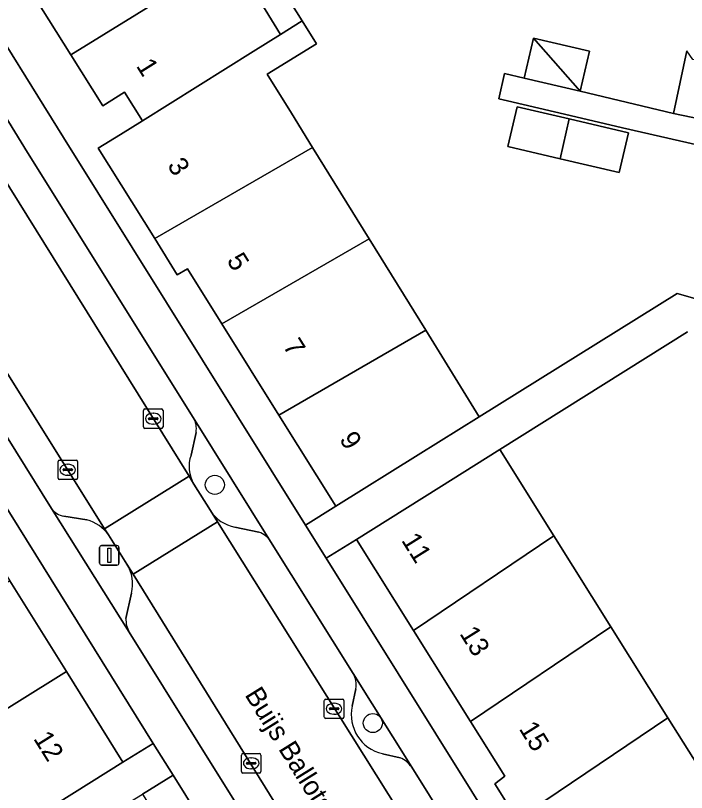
# Model space of a CAD drawing. Extents: x 159279 to 160377, y 384531 to 385888.
# Drawn here: x 159821.4 to 159855.84, y 385324.86 to 385364.76 of the extents above; entities that cross this region are included whole.
import ezdxf

# ---------------------------------------------------------------- set-up
doc = ezdxf.new("R2010")
doc.units = 0
for name, color, linetype in [('IMGEO_Boom', 7, 'Continuous'), ('IMGEO_Erf', 7, 'Continuous'), ('IMGEO_Kolk', 7, 'Continuous'), ('IMGEO_Lichtmast', 7, 'Continuous'), ('IMGEO_Openbare_ruimte_label', 7, 'Continuous'), ('IMGEO_Pand', 7, 'Continuous'), ('IMGEO_Pand_nummerreeks', 7, 'Continuous'), ('IMGEO_Parkeervlak_open', 7, 'Continuous'), ('IMGEO_Rijbaan_lokaal_open', 7, 'Continuous'), ('IMGEO_Verkeerseiland_open', 7, 'Continuous'), ('IMGEO_Voetpad_open', 7, 'Continuous')]:
    doc.layers.add(name, color=color, linetype=linetype)

msp = doc.modelspace()

# ---------------------------------------------------------------- linework, layer by layer
at = {"layer": 'IMGEO_Boom'}
for centre in [(159831.632, 385340.659), (159839.742, 385328.422)]:
    msp.add_circle(centre, 0.489, dxfattribs=at)
at = {"layer": 'IMGEO_Erf'}
for points in [[(159819.276, 385365.883), (159823.854, 385358.5), (159836.28, 385338.587), (159837.835, 385339.557), (159834.913, 385344.24), (159831.991, 385348.922), (159830.224, 385351.755), (159829.705, 385351.451), (159828.547, 385353.304), (159825.647, 385357.945), (159826.792, 385358.661), (159827.912, 385359.361), (159826.995, 385360.828), (159825.875, 385360.128), (159824.238, 385362.746), (159821.693, 385366.817), (159829.912, 385371.978), (159829.211, 385373.105), (159833.91, 385376.026), (159835.655, 385377.111), (159836.028, 385376.637), (159838.923, 385378.435), (159843.62, 385381.352)], [(159835.328, 385365.764), (159836.12, 385364.489), (159836.848, 385363.317), (159834.32, 385361.747), (159835.563, 385359.74), (159836.648, 385357.986), (159839.553, 385353.294), (159842.458, 385348.601), (159845.208, 385344.158), (159855.36, 385350.494), (159858.809, 385349.515)], [(159860.955, 385357.077), (159852.558, 385358.991), (159849.87, 385359.625), (159846.654, 385360.384), (159846.207, 385360.49), (159846.506, 385361.78), (159847.512, 385361.545), (159847.995, 385363.608), (159850.864, 385362.936), (159850.381, 385360.874), (159855.184, 385359.734), (159855.866, 385362.958)], [(159784.094, 385344.372), (159788.739, 385347.264), (159791.557, 385349.018), (159791.24, 385349.526), (159793.068, 385350.663), (159797.72, 385353.558), (159798.437, 385352.405), (159806.646, 385357.514), (159809.164, 385353.468), (159810.984, 385350.544), (159809.971, 385349.913), (159810.745, 385348.674), (159811.756, 385349.305), (159812.9, 385350.017), (159815.811, 385345.358), (159816.948, 385343.538), (159816.433, 385343.218), (159818.202, 385340.381), (159821.107, 385335.723), (159824.011, 385331.066), (159826.916, 385326.409), (159828.473, 385327.379), (159812.427, 385353.138), (159808.772, 385359.036)], [(159855.899, 385348.51), (159846.26, 385342.471), (159849.037, 385338.04), (159851.966, 385333.367), (159854.895, 385328.693), (159857.245, 385324.943)], [(159856.305, 385311.355), (159853.855, 385315.309), (159852.063, 385318.201), (159853.232, 385318.926), (159852.379, 385320.293), (159851.216, 385319.567), (159850.046, 385318.842), (159847.153, 385323.478), (159846.009, 385325.31), (159846.515, 385325.699), (159844.754, 385328.508), (159841.825, 385333.182), (159838.896, 385337.856), (159837.342, 385336.886), (159855.996, 385306.993)]]:
    msp.add_lwpolyline(points, dxfattribs=at)
for points in [[(159849.351, 385357.405), (159846.669, 385358.032), (159847.148, 385360.082), (159849.83, 385359.455), (159852.872, 385358.743), (159852.393, 385356.693)], [(159840.98, 385307.303), (159829.489, 385325.749), (159827.923, 385324.774), (159830.838, 385320.109), (159833.754, 385315.444), (159836.669, 385310.78), (159838.414, 385307.988), (159838.91, 385308.3), (159840.08, 385306.418), (159842.943, 385301.811), (159841.81, 385301.107), (159848.107, 385290.986), (159830.017, 385279.709), (159832, 385276.544), (159852.256, 385289.158)]]:
    msp.add_lwpolyline(points, close=True, dxfattribs=at)
at = {"layer": 'IMGEO_Kolk'}
for p, q in [((159828.045, 385344.556), (159828.897, 385344.556)), ((159827.97, 385343.63), (159827.97, 385344.482)), ((159828.458, 385344.336), (159828.483, 385344.336)), ((159828.971, 385344.482), (159828.971, 385343.63)), ((159828.229, 385344.05), (159828.229, 385344.062)), ((159828.667, 385344.013), (159828.269, 385344.013)), ((159828.272, 385344.099), (159828.67, 385344.099)), ((159828.481, 385343.776), (159828.456, 385343.776)), ((159828.713, 385344.062), (159828.713, 385344.05)), ((159828.897, 385343.556), (159828.045, 385343.556)), ((159823.58, 385341.007), (159823.58, 385341.859)), ((159823.655, 385341.933), (159824.507, 385341.933)), ((159824.581, 385341.859), (159824.581, 385341.007)), ((159823.839, 385341.427), (159823.839, 385341.439)), ((159824.277, 385341.39), (159823.879, 385341.39)), ((159823.882, 385341.476), (159824.28, 385341.476)), ((159824.068, 385341.713), (159824.093, 385341.713)), ((159824.323, 385341.439), (159824.323, 385341.427)), ((159824.091, 385341.153), (159824.066, 385341.153)), ((159824.507, 385340.933), (159823.655, 385340.933)), ((159837.252, 385328.732), (159837.252, 385329.584)), ((159837.327, 385329.658), (159838.179, 385329.658)), ((159837.74, 385329.438), (159837.765, 385329.438)), ((159838.253, 385329.584), (159838.253, 385328.732)), ((159837.511, 385329.152), (159837.511, 385329.164)), ((159837.949, 385329.115), (159837.551, 385329.115)), ((159837.554, 385329.201), (159837.952, 385329.201)), ((159837.995, 385329.164), (159837.995, 385329.152)), ((159838.179, 385328.658), (159837.327, 385328.658)), ((159837.763, 385328.878), (159837.738, 385328.878)), ((159832.997, 385325.93), (159832.997, 385326.782)), ((159833.072, 385326.856), (159833.924, 385326.856)), ((159833.485, 385326.636), (159833.51, 385326.636)), ((159833.998, 385326.782), (159833.998, 385325.93)), ((159833.256, 385326.35), (159833.256, 385326.362)), ((159833.694, 385326.313), (159833.296, 385326.313)), ((159833.299, 385326.399), (159833.697, 385326.399)), ((159833.74, 385326.362), (159833.74, 385326.35)), ((159833.924, 385325.856), (159833.072, 385325.856)), ((159833.508, 385326.076), (159833.483, 385326.076))]:
    msp.add_line(p, q, dxfattribs=at)
for points in [[(159828.045, 385344.556), (159828.897, 385344.556)], [(159827.97, 385343.63), (159827.97, 385344.482)], [(159828.971, 385344.482), (159828.971, 385343.63)], [(159828.897, 385343.556), (159828.045, 385343.556)], [(159823.58, 385341.007), (159823.58, 385341.859)], [(159823.655, 385341.933), (159824.507, 385341.933)], [(159824.581, 385341.859), (159824.581, 385341.007)], [(159824.507, 385340.933), (159823.655, 385340.933)], [(159837.252, 385328.732), (159837.252, 385329.584)], [(159837.327, 385329.658), (159838.179, 385329.658)], [(159838.253, 385329.584), (159838.253, 385328.732)], [(159838.179, 385328.658), (159837.327, 385328.658)], [(159832.997, 385325.93), (159832.997, 385326.782)], [(159833.072, 385326.856), (159833.924, 385326.856)], [(159833.998, 385326.782), (159833.998, 385325.93)], [(159833.924, 385325.856), (159833.072, 385325.856)]]:
    msp.add_lwpolyline(points, dxfattribs=at)
for centre, radius, start, end in [((159828.047, 385344.48), 0.0765, 91.552, 178.448), ((159828.047, 385344.48), 0.0765, 91.552, 178.448), ((159828.895, 385344.48), 0.0765, 1.552, 88.448), ((159828.895, 385344.48), 0.0765, 1.552, 88.448), ((159828.269, 385344.059), 0.0403, 85.8775, 175.7526), ((159828.266, 385344.049), 0.0366, 178.938, 274.7102), ((159828.67, 385344.056), 0.043, 264.8664, 352.4533), ((159828.674, 385344.061), 0.0386, 1.7309, 96.639), ((159828.047, 385343.632), 0.0765, 181.552, 268.448), ((159828.047, 385343.632), 0.0765, 181.552, 268.448), ((159828.895, 385343.632), 0.0765, 271.552, 358.448), ((159828.895, 385343.632), 0.0765, 271.552, 358.448), ((159823.657, 385341.857), 0.0765, 91.552, 178.448), ((159823.657, 385341.857), 0.0765, 91.552, 178.448), ((159824.505, 385341.857), 0.0765, 1.552, 88.448), ((159824.505, 385341.857), 0.0765, 1.552, 88.448), ((159823.879, 385341.436), 0.0403, 85.8775, 175.7526), ((159823.876, 385341.426), 0.0366, 178.938, 274.7102), ((159824.28, 385341.433), 0.043, 264.8664, 352.4533), ((159824.284, 385341.438), 0.0386, 1.7309, 96.639), ((159823.657, 385341.009), 0.0765, 181.552, 268.448), ((159823.657, 385341.009), 0.0765, 181.552, 268.448), ((159824.505, 385341.009), 0.0765, 271.552, 358.448), ((159824.505, 385341.009), 0.0765, 271.552, 358.448), ((159837.329, 385329.582), 0.0765, 91.552, 178.448), ((159837.329, 385329.582), 0.0765, 91.552, 178.448), ((159838.177, 385329.582), 0.0765, 1.552, 88.448), ((159838.177, 385329.582), 0.0765, 1.552, 88.448), ((159837.551, 385329.161), 0.0403, 85.8775, 175.7526), ((159837.548, 385329.151), 0.0366, 178.938, 274.7102), ((159837.952, 385329.158), 0.043, 264.8664, 352.4533), ((159837.956, 385329.163), 0.0386, 1.7309, 96.639), ((159837.329, 385328.734), 0.0765, 181.552, 268.448), ((159837.329, 385328.734), 0.0765, 181.552, 268.448), ((159838.177, 385328.734), 0.0765, 271.552, 358.448), ((159838.177, 385328.734), 0.0765, 271.552, 358.448), ((159833.074, 385326.78), 0.0765, 91.552, 178.448), ((159833.074, 385326.78), 0.0765, 91.552, 178.448), ((159833.922, 385326.78), 0.0765, 1.552, 88.448), ((159833.922, 385326.78), 0.0765, 1.552, 88.448), ((159833.296, 385326.359), 0.0403, 85.8775, 175.7526), ((159833.293, 385326.349), 0.0366, 178.938, 274.7102), ((159833.697, 385326.356), 0.043, 264.8664, 352.4533), ((159833.701, 385326.361), 0.0386, 1.7309, 96.639), ((159833.074, 385325.932), 0.0765, 181.552, 268.448), ((159833.074, 385325.932), 0.0765, 181.552, 268.448), ((159833.922, 385325.932), 0.0765, 271.552, 358.448), ((159833.922, 385325.932), 0.0765, 271.552, 358.448)]:
    msp.add_arc(centre, radius, start, end, dxfattribs=at)
for centre, major_axis, ratio, start_param, end_param in [((159828.457, 385344.056), (-0.387, 0.002), 0.722429, 4.712389, 7.853982), ((159828.482, 385344.056), (-0.39, 0.002), 0.717154, 1.570796, 4.712389), ((159824.067, 385341.433), (-0.387, 0.002), 0.722429, 4.712389, 7.853982), ((159824.092, 385341.433), (-0.39, 0.002), 0.717154, 1.570796, 4.712389), ((159837.739, 385329.158), (-0.387, 0.002), 0.722429, 4.712389, 7.853982), ((159837.764, 385329.158), (-0.39, 0.002), 0.717154, 1.570796, 4.712389), ((159833.484, 385326.356), (-0.387, 0.002), 0.722429, 4.712389, 7.853982), ((159833.509, 385326.356), (-0.39, 0.002), 0.717154, 1.570796, 4.712389)]:
    msp.add_ellipse(centre, major_axis=major_axis, ratio=ratio, start_param=start_param, end_param=end_param, dxfattribs=at)
at = {"layer": 'IMGEO_Lichtmast'}
for p, q in [((159825.718, 385336.637), (159825.718, 385337.437)), ((159825.718, 385337.437), (159825.718, 385336.637)), ((159825.818, 385337.537), (159826.608, 385337.537)), ((159826.608, 385337.537), (159825.818, 385337.537)), ((159826.708, 385337.437), (159826.708, 385336.637)), ((159826.708, 385336.637), (159826.708, 385337.437)), ((159826.608, 385336.537), (159825.818, 385336.537)), ((159825.818, 385336.537), (159826.608, 385336.537))]:
    msp.add_line(p, q, dxfattribs=at)
msp.add_lwpolyline([(159826.138, 385337.412), (159826.288, 385337.412), (159826.288, 385336.662), (159826.138, 385336.662), (159826.138, 385337.412)], dxfattribs=at)
for centre, start, end in [((159825.818, 385337.437), 90, 180), ((159825.818, 385337.437), 90, 180), ((159826.608, 385337.437), 0, 90), ((159826.608, 385337.437), 360, 90), ((159825.818, 385336.637), 180, 270), ((159825.818, 385336.637), 180, 270), ((159826.608, 385336.637), 270, 0), ((159826.608, 385336.637), 270, 0)]:
    msp.add_arc(centre, 0.1, start, end, dxfattribs=at)
at = {"layer": 'IMGEO_Pand'}
for points in [[(159833.91, 385376.026), (159829.211, 385373.105), (159829.912, 385371.978), (159832.481, 385367.846), (159833.788, 385365.744), (159834.208, 385365.068), (159835.002, 385363.791), (159836.12, 385364.489), (159835.328, 385365.764), (159838.905, 385367.985), (159838.485, 385368.661)], [(159832.481, 385367.846), (159829.912, 385371.978), (159821.693, 385366.817), (159824.238, 385362.746)], [(159835.002, 385363.791), (159834.208, 385365.068), (159833.788, 385365.744), (159832.481, 385367.846), (159824.238, 385362.746), (159825.875, 385360.128), (159826.995, 385360.828), (159827.912, 385359.361), (159833.598, 385362.914)], [(159836.12, 385364.489), (159835.002, 385363.791), (159833.598, 385362.914), (159827.912, 385359.361), (159826.792, 385358.661), (159825.647, 385357.945), (159828.547, 385353.304), (159836.648, 385357.986), (159835.563, 385359.74), (159834.32, 385361.747), (159836.848, 385363.317)], [(159847.995, 385363.608), (159847.512, 385361.545), (159850.381, 385360.874)], [(159847.995, 385363.608), (159850.381, 385360.874), (159850.864, 385362.936)], [(159857.674, 385362.192), (159856.171, 385362.51), (159855.866, 385362.958), (159855.184, 385359.734), (159857.07, 385359.335)], [(159849.83, 385359.455), (159847.148, 385360.082), (159846.669, 385358.032), (159849.351, 385357.405)], [(159849.83, 385359.455), (159849.351, 385357.405), (159852.393, 385356.693), (159852.872, 385358.743)], [(159839.553, 385353.294), (159836.648, 385357.986), (159828.547, 385353.304), (159829.705, 385351.451), (159830.224, 385351.755), (159831.991, 385348.922)], [(159831.991, 385348.922), (159834.913, 385344.24), (159842.458, 385348.601), (159839.553, 385353.294)], [(159834.913, 385344.24), (159837.835, 385339.557), (159842.077, 385342.204), (159845.208, 385344.158), (159842.458, 385348.601)], [(159849.037, 385338.04), (159846.26, 385342.471), (159843.133, 385340.512), (159838.896, 385337.856), (159841.825, 385333.182)], [(159851.966, 385333.367), (159849.037, 385338.04), (159841.825, 385333.182), (159844.754, 385328.508)], [(159824.011, 385331.066), (159821.107, 385335.723), (159813.726, 385331.12), (159816.63, 385326.463)], [(159844.754, 385328.508), (159846.515, 385325.699), (159846.009, 385325.31), (159847.153, 385323.478), (159854.895, 385328.693), (159851.966, 385333.367)], [(159816.63, 385326.463), (159819.534, 385321.806), (159822.674, 385323.764), (159826.916, 385326.409), (159824.011, 385331.066)], [(159859.472, 385324.72), (159860.642, 385325.45), (159860.261, 385326.064), (159859.917, 385326.618), (159857.245, 385324.943), (159854.895, 385328.693), (159847.153, 385323.478), (159850.046, 385318.842), (159851.216, 385319.567), (159852.379, 385320.293)]]:
    msp.add_lwpolyline(points, close=True, dxfattribs=at)
at = {"layer": 'IMGEO_Parkeervlak_open'}
for points in [[(159815.855, 385364.337), (159830.31, 385341.097), (159830.557, 385340.7)], [(159830.526, 385344.123), (159822.021, 385357.733), (159818.878, 385362.814)], [(159826.167, 385338.088), (159825.974, 385338.397), (159811.957, 385360.802), (159812.021, 385360.542), (159812.062, 385360.28), (159812.079, 385360.015), (159812.072, 385359.75), (159812.041, 385359.487), (159811.78, 385358.533), (159811.762, 385358.437), (159811.753, 385358.339), (159811.752, 385358.241), (159811.76, 385358.143), (159811.777, 385358.047), (159811.803, 385357.952), (159811.837, 385357.86), (159811.878, 385357.771), (159811.89, 385357.75), (159814.242, 385353.899), (159823.243, 385339.447)], [(159830.408, 385342.188), (159830.665, 385343.346)], [(159823.881, 385339.048), (159825.065, 385338.854)], [(159831.401, 385339.336), (159831.761, 385338.761), (159852.411, 385305.833), (159852.363, 385306.747), (159852.658, 385308.084)], [(159833.897, 385338.228), (159832.664, 385338.492)], [(159838.736, 385330.975), (159834.497, 385337.753)], [(159847.911, 385303.035), (159827.443, 385336.073), (159827.12, 385336.591)], [(159827.349, 385335.095), (159827.067, 385333.796)], [(159827.234, 385333.1), (159836.132, 385318.83)], [(159838.674, 385329.292), (159838.864, 385330.176)], [(159841.143, 385326.644), (159840.23, 385326.851)], [(159852.538, 385308.824), (159841.736, 385326.156)]]:
    msp.add_lwpolyline(points, dxfattribs=at)
for centre, radius, start, end in [((159829.575, 385343.552), 1.109, 349.3007, 30.9843), ((159832.051, 385341.601), 1.745, 160.3395, 211.097), ((159824.068, 385340.057), 1.026, 216.4751, 259.4818), ((159832.997, 385340.357), 1.894, 212.6111, 259.8832), ((159824.586, 385336.989), 1.926, 34.8077, 75.586), ((159833.503, 385337.114), 1.182, 32.7467, 70.5183), ((159825.451, 385335.57), 1.957, 345.9514, 31.4546), ((159828.424, 385333.754), 1.358, 178.2091, 208.7762), ((159837.693, 385330.398), 1.192, 349.2556, 28.9473), ((159840.703, 385328.869), 2.072, 168.2132, 256.8172), ((159840.572, 385325.345), 1.419, 34.8467, 66.249)]:
    msp.add_arc(centre, radius, start, end, dxfattribs=at)
at = {"layer": 'IMGEO_Rijbaan_lokaal_open'}
msp.add_lwpolyline([(159810.027, 385363.206), (159810.507, 385362.778), (159810.935, 385362.299), (159811.122, 385362.14), (159811.31, 385361.951), (159811.479, 385361.747), (159811.63, 385361.527), (159811.76, 385361.296), (159811.87, 385361.053), (159811.957, 385360.802), (159825.974, 385338.397), (159830.31, 385341.097), (159815.855, 385364.337)], dxfattribs=at)
for points in [[(159827.443, 385336.073), (159831.761, 385338.761), (159831.401, 385339.336), (159830.557, 385340.7), (159830.31, 385341.097), (159825.974, 385338.397), (159826.167, 385338.088), (159827.12, 385336.591)], [(159847.911, 385303.035), (159852.411, 385305.833), (159831.761, 385338.761), (159827.443, 385336.073)]]:
    msp.add_lwpolyline(points, close=True, dxfattribs=at)
at = {"layer": 'IMGEO_Verkeerseiland_open'}
for points in [[(159834.497, 385337.753), (159830.526, 385344.123)], [(159830.665, 385343.346), (159830.408, 385342.188)], [(159830.557, 385340.7), (159831.401, 385339.336)], [(159823.243, 385339.447), (159827.234, 385333.1)], [(159825.065, 385338.854), (159823.881, 385339.048)], [(159832.664, 385338.492), (159833.897, 385338.228)], [(159827.12, 385336.591), (159826.167, 385338.088)], [(159827.067, 385333.796), (159827.349, 385335.095)], [(159841.736, 385326.156), (159838.736, 385330.975)], [(159838.864, 385330.176), (159838.674, 385329.292)], [(159840.23, 385326.851), (159841.143, 385326.644)]]:
    msp.add_lwpolyline(points, dxfattribs=at)
for centre, radius, start, end in [((159829.575, 385343.552), 1.109, 349.3007, 30.9843), ((159832.051, 385341.601), 1.745, 160.3395, 211.097), ((159824.068, 385340.057), 1.026, 216.4751, 259.4818), ((159832.997, 385340.357), 1.894, 212.6111, 259.8832), ((159824.586, 385336.989), 1.926, 34.8077, 75.586), ((159833.503, 385337.114), 1.182, 32.7467, 70.5183), ((159825.451, 385335.57), 1.957, 345.9514, 31.4546), ((159828.424, 385333.754), 1.358, 178.2091, 208.7762), ((159837.693, 385330.398), 1.192, 349.2556, 28.9473), ((159840.703, 385328.869), 2.072, 168.2132, 256.8172), ((159840.572, 385325.345), 1.419, 34.8467, 66.249)]:
    msp.add_arc(centre, radius, start, end, dxfattribs=at)
at = {"layer": 'IMGEO_Voetpad_open'}
for points in [[(159858.289, 385365.102), (159857.674, 385362.192), (159857.07, 385359.335), (159855.184, 385359.734), (159850.381, 385360.874), (159847.512, 385361.545), (159846.506, 385361.78), (159846.207, 385360.49), (159846.654, 385360.384), (159849.87, 385359.625), (159852.558, 385358.991), (159860.955, 385357.077), (159863.136, 385356.458), (159863.102, 385356.339), (159866.743, 385355.523), (159866.724, 385355.44), (159867.11, 385355.331), (159874.173, 385359.704), (159877.323, 385361.655), (159880.477, 385363.608), (159884.728, 385366.239)], [(159852.658, 385308.084), (159852.363, 385306.747), (159852.411, 385305.833), (159852.471, 385305.696), (159852.66, 385305.262), (159852.856, 385304.948), (159855.898, 385306.842), (159855.996, 385306.993), (159837.342, 385336.886), (159836.28, 385338.587), (159823.854, 385358.5), (159819.276, 385365.883)], [(159818.878, 385362.814), (159822.021, 385357.733), (159830.526, 385344.123), (159834.497, 385337.753), (159838.736, 385330.975), (159841.736, 385326.156), (159852.538, 385308.824)], [(159836.132, 385318.83), (159827.234, 385333.1), (159823.243, 385339.447), (159814.242, 385353.899), (159811.89, 385357.75), (159811.878, 385357.771), (159811.837, 385357.86), (159811.803, 385357.952), (159811.777, 385358.047), (159811.76, 385358.143), (159811.752, 385358.241), (159811.753, 385358.339), (159811.762, 385358.437), (159811.78, 385358.533), (159812.041, 385359.487), (159812.072, 385359.75), (159812.079, 385360.015), (159812.062, 385360.28), (159812.021, 385360.542), (159811.957, 385360.802)], [(159808.772, 385359.036), (159812.427, 385353.138), (159828.473, 385327.379), (159829.489, 385325.749), (159840.98, 385307.303), (159852.256, 385289.158), (159854.654, 385285.32), (159857.525, 385284.725), (159852.864, 385292.177), (159852.05, 385293.447), (159849.442, 385297.666)], [(159858.809, 385349.515), (159855.36, 385350.494), (159845.208, 385344.158), (159842.077, 385342.204), (159837.835, 385339.557), (159836.28, 385338.587), (159837.342, 385336.886), (159838.896, 385337.856), (159843.133, 385340.512), (159846.26, 385342.471), (159855.899, 385348.51)], [(159795.693, 385286.105), (159799.815, 385288.92), (159801.914, 385290.353), (159804.691, 385292.25), (159809.969, 385295.866), (159811.412, 385296.747), (159806.633, 385304.448), (159805.405, 385306.399), (159803.507, 385309.413), (159805.328, 385310.559), (159820.462, 385320.217), (159823.656, 385322.168), (159827.923, 385324.774), (159829.489, 385325.749), (159828.473, 385327.379), (159826.916, 385326.409), (159822.674, 385323.764), (159819.534, 385321.806), (159802.109, 385310.94), (159800.136, 385314.052), (159799.114, 385315.665), (159798.597, 385316.48)]]:
    msp.add_lwpolyline(points, dxfattribs=at)

# ---------------------------------------------------------------- texts
at = {"layer": 'IMGEO_Openbare_ruimte_label'}
msp.add_text('Buijs Ballotstraat', height=1, rotation=301.8778, dxfattribs=at).set_placement((159833.141, 385329.875))
at = {"layer": 'IMGEO_Pand_nummerreeks'}
for s, rotation, p in [('1', 302.0167, (159827.566, 385362.177)), ('3', 301.9651, (159829.164, 385357.069)), ('5', 301.9628, (159832.214, 385352.181)), ('7', 301.9628, (159835.099, 385347.789)), ('9', 301.9628, (159837.995, 385343.005)), ('11', 301.9628, (159841.181, 385337.811)), ('13', 301.9628, (159844.17, 385333.019)), ('15', 301.9628, (159847.22, 385328.131)), ('12', 301.9508, (159822.29, 385327.628))]:
    msp.add_text(s, height=1, rotation=rotation, dxfattribs=at).set_placement(p)

doc.saveas('drawing.dxf')
